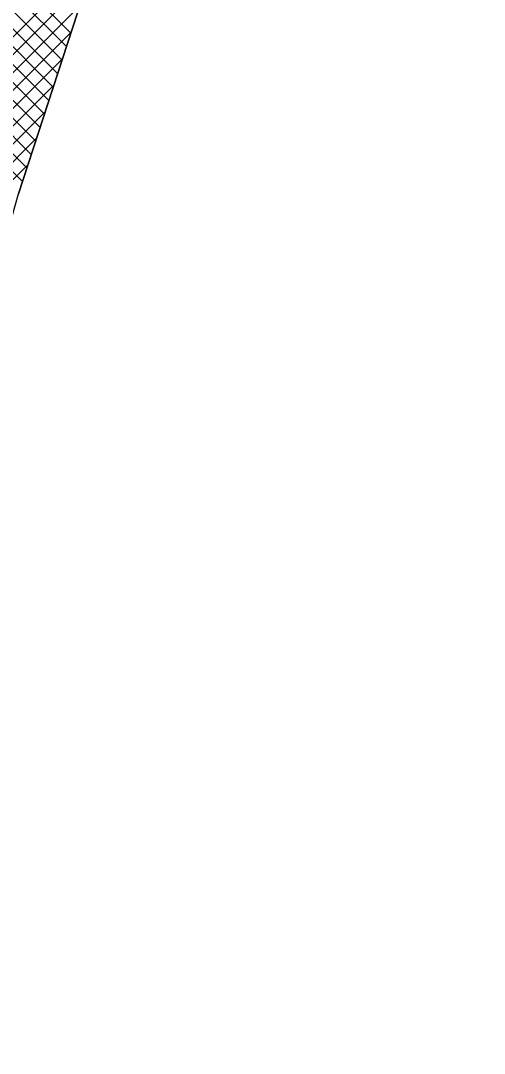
# Model space of a CAD drawing. Extents: x -565346 to -564154, y -1097386 to -1095620.
# Drawn here: x -564226.25 to -564218.92, y -1096474.91 to -1096458.56 of the extents above; entities that cross this region are included whole.
import ezdxf

# ---------------------------------------------------------------- set-up
doc = ezdxf.new("R2010")
doc.units = 0
for name, color, linetype in [('Vrstva 13', 7, 'Continuous'), ('Vrstva 41', 7, 'Continuous'), ('Vrstva 42', 7, 'Continuous')]:
    doc.layers.add(name, color=color, linetype=linetype)

msp = doc.modelspace()

# ---------------------------------------------------------------- linework, layer by layer
at = {"layer": 'Vrstva 13'}
msp.add_line((-564218.92, -1096438.69), (-564226.29, -1096461.3), dxfattribs=at)
at = {"layer": 'Vrstva 41'}
msp.add_lwpolyline([(-564221.399, -1096446.296), (-564223.301, -1096445.676), (-564228.215, -1096460.758), (-564240.675, -1096505.018), (-564249.271, -1096529.938), (-564254.757, -1096576.767), (-564262.137, -1096706.758), (-564260.141, -1096706.872), (-564252.76, -1096576.88), (-564247.38, -1096530.59), (-564238.75, -1096505.56), (-564226.29, -1096461.3)], close=True, dxfattribs=at)
at = {"layer": 'Vrstva 42'}
for p, q in [((-564227.047, -1096457.173), (-564225.461, -1096458.758)), ((-564225.046, -1096457.484), (-564228.164, -1096460.602)), ((-564227.116, -1096457.386), (-564225.531, -1096458.971)), ((-564227.186, -1096457.599), (-564225.6, -1096459.185)), ((-564227.255, -1096457.813), (-564225.67, -1096459.398)), ((-564225.183, -1096457.904), (-564228.285, -1096461.005)), ((-564227.325, -1096458.026), (-564225.74, -1096459.611)), ((-564225.32, -1096458.323), (-564228.395, -1096461.399)), ((-564227.394, -1096458.239), (-564225.809, -1096459.825)), ((-564227.464, -1096458.453), (-564225.879, -1096460.038)), ((-564227.533, -1096458.666), (-564225.948, -1096460.251)), ((-564225.457, -1096458.743), (-564228.506, -1096461.793)), ((-564227.603, -1096458.879), (-564226.018, -1096460.464)), ((-564225.593, -1096459.163), (-564228.617, -1096462.186)), ((-564227.672, -1096459.093), (-564226.087, -1096460.678)), ((-564227.742, -1096459.306), (-564226.157, -1096460.891)), ((-564225.73, -1096459.582), (-564228.728, -1096462.58)), ((-564227.811, -1096459.519), (-564226.226, -1096461.104)), ((-564225.867, -1096460.002), (-564228.839, -1096462.974)), ((-564226.004, -1096460.422), (-564228.95, -1096463.367)), ((-564226.14, -1096460.841), (-564229.06, -1096463.761))]:
    msp.add_line(p, q, dxfattribs=at)

doc.saveas('drawing.dxf')
